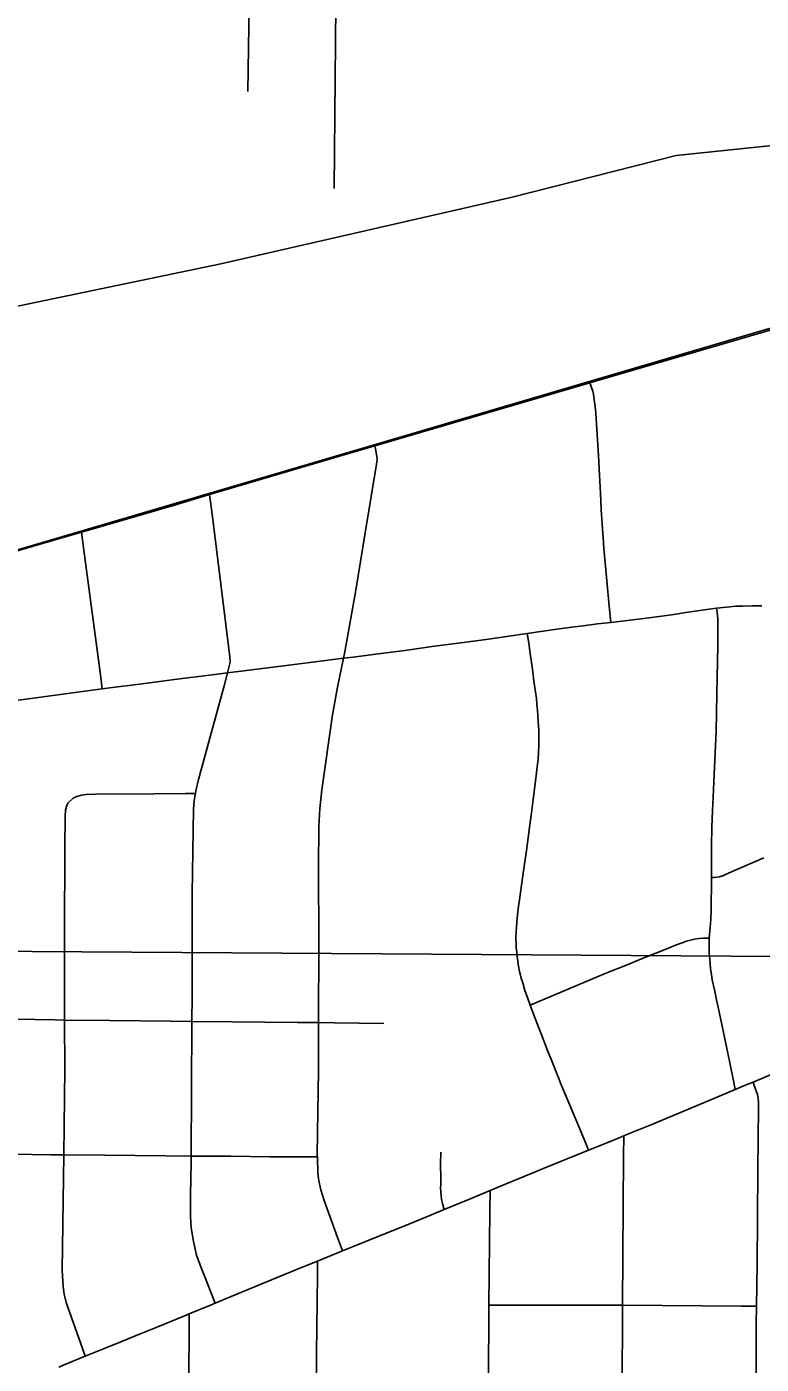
# Model space of a CAD drawing. Extents: x -87 to 2145, y -2128 to 440.
# Drawn here: x -41.77 to -41.409, y -696.311 to -695.653 of the extents above; entities that cross this region are included whole.
import ezdxf

# ---------------------------------------------------------------- set-up
doc = ezdxf.new("R2010")
doc.units = 0
for name, color, linetype in [('GM_X_City_Street', 7, 'Continuous'), ('GM_X_County_Road', 7, 'Continuous'), ('GM_X_Rail_Line', 7, 'Continuous'), ('GM_X_Section', 7, 'Continuous'), ('GM_X_US_Route', 7, 'Continuous')]:
    doc.layers.add(name, color=color, linetype=linetype)

msp = doc.modelspace()

# ---------------------------------------------------------------- linework, layer by layer
at = {"layer": 'GM_X_City_Street'}
msp.add_line((-41.61941, -695.73293), (-41.6185, -695.64288), dxfattribs=at)
for points in [[(-41.66183, -695.68517), (-41.66109, -695.64243), (-41.66068, -695.59442), (-41.66084, -695.59017), (-41.66118, -695.58607), (-41.66183, -695.58008), (-41.66213, -695.57735), (-41.66231, -695.57139), (-41.66204, -695.54727)], [(-41.48339, -695.94637), (-41.48413, -695.93831), (-41.4854, -695.92596), (-41.48682, -695.90992), (-41.4872, -695.90482), (-41.48761, -695.89808), (-41.4881, -695.89074), (-41.4885, -695.88274), (-41.489, -695.874), (-41.48949, -695.86421), (-41.49024, -695.85122), (-41.49056, -695.84629), (-41.49081, -695.84333), (-41.49114, -695.84029), (-41.49139, -695.83799), (-41.49174, -695.83553), (-41.49196, -695.83413), (-41.4923, -695.83255), (-41.49373, -695.82849)], [(-41.61527, -696.25557), (-41.6177, -696.24891), (-41.62428, -696.23082), (-41.62598, -696.22542), (-41.62688, -696.22109), (-41.62733, -696.21732), (-41.62761, -696.20932), (-41.62764, -696.20856), (-41.62749, -696.19734), (-41.62713, -696.16697), (-41.62707, -696.14324), (-41.62697, -696.10438), (-41.62699, -696.06659), (-41.62687, -696.0467), (-41.62646, -696.03798), (-41.62546, -696.02867), (-41.62019, -695.99189), (-41.61778, -695.97817), (-41.61479, -695.964), (-41.61414, -695.96085), (-41.60869, -695.93046), (-41.60416, -695.90234), (-41.59851, -695.86848), (-41.59833, -695.86745), (-41.59828, -695.86602), (-41.59843, -695.86471), (-41.59872, -695.86297), (-41.59908, -695.86079), (-41.59931, -695.85942)], [(-41.67177, -695.97119), (-41.67055, -695.96588), (-41.6707, -695.96329), (-41.67957, -695.89179), (-41.68059, -695.88349)], [(-41.73333, -695.97905), (-41.73407, -695.9734), (-41.74232, -695.91081), (-41.74349, -695.90201)], [(-41.79775, -695.9878), (-41.7624, -695.98295), (-41.73333, -695.97905), (-41.72969, -695.97857), (-41.71374, -695.97654), (-41.69787, -695.97448), (-41.6793, -695.97218), (-41.67177, -695.97119), (-41.66245, -695.96996), (-41.64535, -695.96782), (-41.62488, -695.96528), (-41.61479, -695.964), (-41.61, -695.96339), (-41.59891, -695.96199), (-41.5846, -695.9601), (-41.57013, -695.95812), (-41.55714, -695.9564), (-41.54465, -695.95476), (-41.53347, -695.95311), (-41.52444, -695.95181), (-41.50988, -695.94974), (-41.50388, -695.94892), (-41.49706, -695.94801), (-41.48999, -695.94711), (-41.48339, -695.94637), (-41.47527, -695.94547), (-41.4659, -695.94432), (-41.45965, -695.94349), (-41.45242, -695.94251), (-41.4465, -695.94152), (-41.44198, -695.94078), (-41.43737, -695.94012), (-41.43398, -695.93967), (-41.43145, -695.93939), (-41.42825, -695.93905), (-41.42497, -695.93872), (-41.42214, -695.93844), (-41.41863, -695.93834), (-41.4137, -695.93823), (-41.4091, -695.93815)], [(-41.42231, -696.17615), (-41.42329, -696.17107), (-41.42485, -696.16298), (-41.42822, -696.14724), (-41.43064, -696.1356), (-41.43142, -696.13211), (-41.43249, -696.1271), (-41.43352, -696.12221), (-41.43398, -696.11962), (-41.43439, -696.1167), (-41.43463, -696.11435), (-41.4348, -696.11189), (-41.43497, -696.10925), (-41.43504, -696.10662), (-41.43506, -696.10419), (-41.43497, -696.10167), (-41.43455, -696.09651), (-41.43429, -696.09249), (-41.43414, -696.08813), (-41.43401, -696.08254), (-41.43389, -696.07769), (-41.43396, -696.07185), (-41.43398, -696.05519), (-41.43389, -696.05334), (-41.43381, -696.05007), (-41.43374, -696.04713), (-41.4334, -696.0389), (-41.43314, -696.03228), (-41.43252, -696.02113), (-41.43166, -696), (-41.43122, -695.98142), (-41.43101, -695.96541), (-41.43086, -695.95759), (-41.43085, -695.94436), (-41.43093, -695.94313), (-41.4311, -695.9414), (-41.43145, -695.93939)], [(-41.49432, -696.20596), (-41.49639, -696.201), (-41.50008, -696.19204), (-41.50395, -696.18275), (-41.50756, -696.17412), (-41.51093, -696.16574), (-41.51258, -696.16163), (-41.51447, -696.15703), (-41.51767, -696.14873), (-41.52063, -696.14125), (-41.52306, -696.13462), (-41.52442, -696.13089), (-41.52557, -696.12743), (-41.52671, -696.12374), (-41.52737, -696.12143), (-41.52778, -696.11995), (-41.52819, -696.11806), (-41.52869, -696.11544), (-41.52902, -696.11297), (-41.52934, -696.11075), (-41.52962, -696.10859), (-41.52984, -696.10648), (-41.52992, -696.1045), (-41.53003, -696.10177), (-41.52992, -696.0985), (-41.5298, -696.09618), (-41.52959, -696.09406), (-41.52943, -696.09192), (-41.52909, -696.08876), (-41.52869, -696.08601), (-41.52827, -696.08288), (-41.52663, -696.0708), (-41.52491, -696.05863), (-41.52409, -696.0523), (-41.52326, -696.04589), (-41.52244, -696.04006), (-41.52154, -696.0334), (-41.52038, -696.02452), (-41.51956, -696.01745), (-41.51915, -696.01384), (-41.5189, -696.01021), (-41.51874, -696.00668), (-41.51874, -696.00306), (-41.51882, -695.99944), (-41.51907, -695.99517), (-41.51923, -695.99221), (-41.5194, -695.9895), (-41.51969, -695.98671), (-41.51997, -695.98383), (-41.52047, -695.98046), (-41.52121, -695.9752), (-41.52178, -695.97067), (-41.52244, -695.96616), (-41.52304, -695.96168), (-41.52376, -695.95654), (-41.52444, -695.95181)], [(-41.67787, -696.28129), (-41.68034, -696.27498), (-41.6826, -696.26919), (-41.68493, -696.26345), (-41.68696, -696.25759), (-41.68855, -696.25094), (-41.68964, -696.2442), (-41.69002, -696.23862), (-41.69001, -696.23376), (-41.69004, -696.22816), (-41.68969, -696.2122), (-41.68968, -696.20893), (-41.68928, -696.14261), (-41.6892, -696.13026), (-41.6892, -696.07991), (-41.68851, -696.03828), (-41.68813, -696.03397), (-41.68756, -696.03046), (-41.68723, -696.02848), (-41.6861, -696.02368), (-41.6735, -695.97755), (-41.67177, -695.97119)], [(-41.74171, -696.30736), (-41.74402, -696.30083), (-41.75105, -696.28095), (-41.7521, -696.27674), (-41.7526, -696.27306), (-41.75306, -696.26502), (-41.75227, -696.20831), (-41.75179, -696.16592), (-41.75183, -696.14195), (-41.7519, -696.0995), (-41.75182, -696.05728), (-41.75163, -696.04177), (-41.75134, -696.03869), (-41.75092, -696.03688), (-41.75022, -696.03531)], [(-41.75022, -696.03531), (-41.74759, -696.03284), (-41.7459, -696.03204), (-41.74349, -696.03141), (-41.74103, -696.03107), (-41.73668, -696.03084), (-41.70792, -696.03071), (-41.69236, -696.03052), (-41.68756, -696.03046)], [(-41.43396, -696.07185), (-41.4326, -696.0718), (-41.43145, -696.07172), (-41.42996, -696.07147), (-41.4284, -696.07098), (-41.42667, -696.07024), (-41.42405, -696.06909), (-41.40812, -696.06215)], [(-41.52306, -696.13462), (-41.49977, -696.12478), (-41.48612, -696.11911), (-41.47461, -696.11442), (-41.46828, -696.11187), (-41.46122, -696.109), (-41.45587, -696.10686), (-41.4516, -696.10521), (-41.44825, -696.104), (-41.44617, -696.10324), (-41.4442, -696.10267), (-41.44223, -696.10226), (-41.44017, -696.10193), (-41.43803, -696.10177), (-41.43497, -696.10167)], [(-41.78614, -696.14144), (-41.75657, -696.14189), (-41.75183, -696.14195), (-41.72965, -696.14225), (-41.69993, -696.14246), (-41.68928, -696.14261), (-41.66954, -696.14291), (-41.63736, -696.14318), (-41.62707, -696.14324), (-41.61912, -696.14329), (-41.59503, -696.14361)], [(-41.41197, -696.31585), (-41.41187, -696.29164), (-41.41172, -696.28275), (-41.41138, -696.26215), (-41.41113, -696.21587), (-41.4108, -696.18505), (-41.4108, -696.18233), (-41.41089, -696.18052), (-41.4113, -696.17855), (-41.41195, -696.17675), (-41.4127, -696.17461), (-41.41344, -696.17247)], [(-41.47967, -696.58161), (-41.47927, -696.51257), (-41.47863, -696.44075), (-41.47861, -696.42529), (-41.47813, -696.38465), (-41.4781, -696.36008), (-41.47809, -696.34941), (-41.47781, -696.32647), (-41.47774, -696.3178), (-41.47767, -696.29), (-41.47761, -696.28226), (-41.47712, -696.20878), (-41.47705, -696.19897)], [(-41.79693, -696.20767), (-41.75846, -696.20825), (-41.75227, -696.20831), (-41.73216, -696.2085), (-41.70232, -696.20874), (-41.68968, -696.20893), (-41.68596, -696.20899), (-41.67018, -696.20899), (-41.65094, -696.20932), (-41.63105, -696.20932), (-41.62761, -696.20932)], [(-41.56535, -696.23524), (-41.56611, -696.2322), (-41.56661, -696.23022), (-41.56685, -696.22833), (-41.567, -696.22641), (-41.56702, -696.22455), (-41.56695, -696.22273), (-41.56693, -696.21986), (-41.56702, -696.21288), (-41.56693, -696.20704)], [(-41.54523, -696.58101), (-41.54476, -696.51218), (-41.54435, -696.44041), (-41.54392, -696.36945), (-41.54385, -696.35983), (-41.54369, -696.33593), (-41.5434, -696.28998), (-41.54332, -696.28217), (-41.54284, -696.23599), (-41.54273, -696.22585)], [(-41.62978, -696.58026), (-41.62931, -696.51152), (-41.62876, -696.43987), (-41.62838, -696.3948), (-41.62835, -696.35939), (-41.62833, -696.34391), (-41.62802, -696.30607), (-41.62761, -696.26762), (-41.62753, -696.26056)], [(-41.69324, -696.57932), (-41.69283, -696.51104), (-41.69195, -696.43936), (-41.69186, -696.43384), (-41.6912, -696.35894), (-41.69064, -696.29499), (-41.69057, -696.28652)], [(-41.54332, -696.28217), (-41.47761, -696.28226), (-41.4193, -696.28269), (-41.41172, -696.28275)]]:
    msp.add_lwpolyline(points, dxfattribs=at)
at = {"layer": 'GM_X_County_Road'}
for points in [[(-41.41344, -696.17247), (-41.39072, -696.16281), (-41.37058, -696.15418)], [(-41.42231, -696.17615), (-41.41768, -696.17424), (-41.41344, -696.17247)], [(-41.47705, -696.19897), (-41.47384, -696.19764), (-41.46322, -696.19331), (-41.45311, -696.18911), (-41.437, -696.18238), (-41.42231, -696.17615)], [(-41.49432, -696.20596), (-41.48327, -696.20153), (-41.47705, -696.19897)], [(-41.54273, -696.22585), (-41.53757, -696.22368), (-41.52562, -696.21874), (-41.51616, -696.21484), (-41.50654, -696.2109), (-41.49432, -696.20596)], [(-41.56535, -696.23524), (-41.55286, -696.23009), (-41.54273, -696.22585)], [(-41.61527, -696.25557), (-41.6104, -696.2536), (-41.59741, -696.24834), (-41.58549, -696.24349), (-41.57423, -696.23889), (-41.56535, -696.23524)], [(-41.67787, -696.28129), (-41.66997, -696.278), (-41.65972, -696.27374), (-41.64731, -696.26865), (-41.63541, -696.26377), (-41.62753, -696.26056)], [(-41.62753, -696.26056), (-41.62564, -696.25979), (-41.61812, -696.25672), (-41.61527, -696.25557)], [(-41.74171, -696.30736), (-41.73272, -696.30366), (-41.72417, -696.30021), (-41.71421, -696.29621), (-41.706, -696.29281), (-41.69326, -696.28763), (-41.69057, -696.28652)], [(-41.69057, -696.28652), (-41.68022, -696.28226), (-41.67787, -696.28129)], [(-41.75462, -696.31267), (-41.75212, -696.31163), (-41.74171, -696.30736)]]:
    msp.add_lwpolyline(points, dxfattribs=at)
at = {"layer": 'GM_X_Rail_Line'}
for points in [[(-46.73882, -697.24155), (-46.68985, -697.22959), (-46.62992, -697.21682), (-45.76817, -696.95911), (-44.95546, -696.71738), (-44.11647, -696.45956), (-43.1818, -696.17717), (-42.34698, -695.92631), (-42.11533, -695.85657), (-41.94026, -695.82378), (-41.8097, -695.79797), (-41.67512, -695.76997), (-41.53193, -695.73711), (-41.45132, -695.7166), (-41.34373, -695.70543), (-41.30016, -695.70603)], [(-46.69378, -697.35528), (-46.05189, -697.16393), (-45.75165, -697.07482), (-45.37659, -696.96419), (-44.41843, -696.68167), (-43.20233, -696.32638), (-42.23799, -696.04707), (-41.30088, -695.77094), (-41.27282, -695.76224), (-41.26173, -695.75874), (-41.25447, -695.75349), (-41.25126, -695.74572), (-41.25366, -695.70335)]]:
    msp.add_lwpolyline(points, dxfattribs=at)
at = {"layer": 'GM_X_Section'}
for points in [[(-41.80739, -695.09712), (-40.865, -695.11065), (-40.85687, -695.12141), (-40.8524, -695.12566), (-40.84533, -695.13261), (-40.83343, -695.14382), (-40.81852, -695.15698), (-40.81067, -696.11462), (-41.8171, -696.10786)], [(-41.8171, -696.10786), (-40.81067, -696.11462), (-40.8081, -697.13238), (-41.82632, -697.11369)]]:
    msp.add_lwpolyline(points, close=True, dxfattribs=at)
at = {"layer": 'GM_X_US_Route'}
msp.add_lwpolyline([(-41.78311, -695.91345), (-41.74349, -695.90201), (-41.74018, -695.90106), (-41.69785, -695.88862), (-41.68059, -695.88349), (-41.61959, -695.86537), (-41.59931, -695.85942), (-41.49373, -695.82849), (-41.47972, -695.82439), (-41.39951, -695.80101)], dxfattribs=at)

doc.saveas('drawing.dxf')
